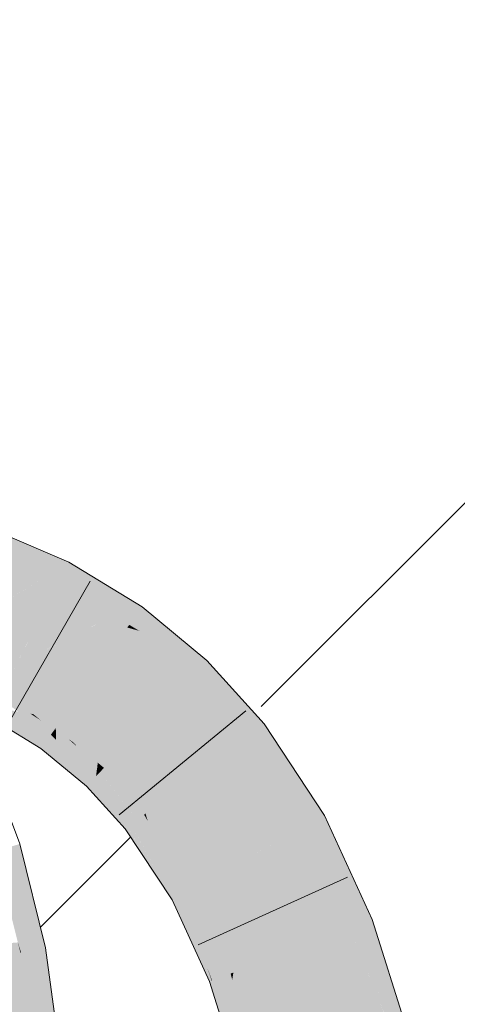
# Model space of a CAD drawing. Extents: x -620 to 3480, y 62 to 1112.
# Tile 274 of 288: x 201.063 to 201.691, y 943.365 to 944.779. Entities that reach past the tile are written whole.
import ezdxf

# ---------------------------------------------------------------- set-up
doc = ezdxf.new("R2010")
doc.units = 0
doc.layers.get('0').update_dxf_attribs({"lineweight": 13})
for name, color, linetype, lineweight, true_color in [('E_Detail_Wandschraffur', 7, 'Continuous', 5, 0xc0c0c0), ('E_Leerrohr 25-A06GA2TQ8I', 7, 'Continuous', 9, 0xff8000), ('E_Leerrohr 25-Shading', 7, 'Continuous', 9, 0xff8000)]:
    doc.layers.add(name, color=color, linetype=linetype, lineweight=lineweight, true_color=true_color)

# ---------------------------------------------------------------- blocks, each defined once
blk = doc.blocks.new('Shading-A06GA2BD8I', base_point=(267.5467, 773.509))
at = {"layer": 'E_Leerrohr 25-Shading', "color": 34, "true_color": 0xb05800}
for points in [[(201.1288, 944.0021), (201.0224, 944.0477), (201.0152, 944.0294)], [(201.0089, 944.0137), (201.1288, 944.0021), (201.0152, 944.0294)], [(201.1288, 944.0021), (201.0089, 944.0137), (201.119, 943.9709), (201.096, 943.9764)], [(201.1288, 944.0021), (201.119, 943.9709), (201.1339, 943.9999)], [(201.2316, 943.9256), (201.239, 943.936), (201.119, 943.9709), (201.1339, 943.9999)], [(201.096, 943.9764), (201.1172, 943.9674), (201.119, 943.9709)], [(201.119, 943.9709), (201.1172, 943.9674), (201.2206, 943.9101), (201.1936, 943.9209)], [(201.119, 943.9709), (201.2206, 943.9101), (201.2316, 943.9256)], [(201.3035, 943.8825), (201.239, 943.936), (201.2316, 943.9256)], [(201.1936, 943.9209), (201.2178, 943.9062), (201.2206, 943.9101)], [(201.2316, 943.9256), (201.2206, 943.9101), (201.3035, 943.8825), (201.2351, 943.9014)], [(201.2206, 943.9101), (201.2178, 943.9062), (201.2351, 943.9014)], [(201.2351, 943.9014), (201.2178, 943.9062), (201.3226, 943.8492), (201.3066, 943.8325)], [(201.3035, 943.8825), (201.2351, 943.9014), (201.332, 943.8589), (201.3226, 943.8492)], [(201.3962, 943.7878), (201.332, 943.8589), (201.3226, 943.8492)], [(201.3066, 943.8325), (201.3962, 943.7878), (201.3226, 943.8492)], [(201.3066, 943.8325), (201.3849, 943.7459), (201.3962, 943.7878), (201.4141, 943.768)], [(201.0353, 943.8074), (201.034, 943.8049), (201.0688, 943.7843), (201.0613, 943.7856)], [(201.0688, 943.7843), (201.0789, 943.7826), (201.0353, 943.8074), (201.0367, 943.81)], [(201.0789, 943.7826), (201.0829, 943.7819), (201.0367, 943.81)], [(201.02, 943.7774), (201.094, 943.7324), (201.0271, 943.7914), (201.096, 943.7352)], [(201.0613, 943.7856), (201.0271, 943.7914), (201.1082, 943.7523), (201.096, 943.7352)], [(201.0688, 943.7843), (201.0613, 943.7856), (201.1105, 943.7556), (201.1082, 943.7523)], [(201.1105, 943.7556), (201.0789, 943.7826), (201.0688, 943.7843)], [(201.1105, 943.7556), (201.1122, 943.7579), (201.0789, 943.7826), (201.0942, 943.7726)], [(201.0942, 943.7726), (201.0829, 943.7819), (201.0789, 943.7826)], [(201.0829, 943.7819), (201.0942, 943.7726), (201.1152, 943.7622), (201.1137, 943.7599)], [(201.0942, 943.7726), (201.1122, 943.7579), (201.1137, 943.7599)], [(201.1122, 943.7579), (201.1153, 943.7545), (201.1137, 943.7599), (201.1153, 943.7585)], [(201.1153, 943.7585), (201.1152, 943.7622), (201.1137, 943.7599)], [(201.1152, 943.7622), (201.1153, 943.7585), (201.1335, 943.7461)], [(201.1152, 943.7622), (201.1335, 943.7461), (201.1398, 943.7418)], [(201.173, 943.6929), (201.1743, 943.7032), (201.1153, 943.7545), (201.1153, 943.7585)], [(201.1335, 943.7461), (201.1153, 943.7585), (201.1746, 943.7048), (201.1743, 943.7032)], [(201.4688, 943.6186), (201.5008, 943.6363), (201.3849, 943.7459), (201.4141, 943.768)], [(201.1082, 943.7523), (201.096, 943.7352), (201.1154, 943.7451), (201.1156, 943.7144)], [(201.1105, 943.7556), (201.1082, 943.7523), (201.1153, 943.7509), (201.1154, 943.7451)], [(201.1153, 943.7545), (201.1122, 943.7579), (201.1153, 943.7509), (201.1105, 943.7556)], [(201.1575, 943.7095), (201.1153, 943.7545), (201.1153, 943.7509)], [(201.1702, 943.6899), (201.173, 943.6929), (201.1153, 943.7509), (201.1575, 943.7095)], [(201.1702, 943.6899), (201.1153, 943.7509), (201.1154, 943.7451)], [(201.1154, 943.7451), (201.1156, 943.7144), (201.1702, 943.6899), (201.1591, 943.6783)], [(201.1335, 943.7461), (201.1746, 943.7048), (201.1469, 943.7343)], [(201.1398, 943.7418), (201.1335, 943.7461), (201.1469, 943.7343)], [(201.094, 943.7324), (201.1156, 943.7144), (201.096, 943.7352)], [(201.1398, 943.7418), (201.1469, 943.7343), (201.1755, 943.7122), (201.1751, 943.7094)], [(201.1469, 943.7343), (201.1746, 943.7048), (201.1751, 943.7094)], [(201.1743, 943.7032), (201.173, 943.6929), (201.1789, 943.699)], [(201.1789, 943.699), (201.1794, 943.6996), (201.1743, 943.7032), (201.1746, 943.7048)], [(201.1746, 943.7048), (201.1794, 943.6996), (201.1751, 943.7094), (201.1825, 943.7028)], [(201.1825, 943.7028), (201.1834, 943.7037), (201.1751, 943.7094), (201.1755, 943.7122)], [(201.1844, 943.7048), (201.1755, 943.7122), (201.1834, 943.7037)], [(201.1993, 943.6724), (201.1825, 943.7028), (201.1794, 943.6996)], [(201.1967, 943.6852), (201.1834, 943.7037), (201.1825, 943.7028)], [(201.1993, 943.6724), (201.2349, 943.6324), (201.1825, 943.7028), (201.1967, 943.6852)], [(201.1844, 943.7048), (201.1834, 943.7037), (201.2053, 943.6804)], [(201.2053, 943.6804), (201.1834, 943.7037), (201.2377, 943.6345), (201.1967, 943.6852)], [(201.1844, 943.7048), (201.2053, 943.6804), (201.2439, 943.6393)], [(201.1702, 943.6899), (201.1591, 943.6783), (201.2196, 943.6208), (201.2147, 943.6172)], [(201.173, 943.6929), (201.1702, 943.6899), (201.2233, 943.6237), (201.2196, 943.6208)], [(201.1789, 943.699), (201.173, 943.6929), (201.2317, 943.63), (201.2233, 943.6237)], [(201.1794, 943.6996), (201.1789, 943.699), (201.1993, 943.6724)], [(201.1967, 943.6852), (201.2349, 943.6324), (201.2377, 943.6345)], [(201.2053, 943.6804), (201.2377, 943.6345), (201.2419, 943.6377)], [(201.2439, 943.6393), (201.2053, 943.6804), (201.2419, 943.6377)], [(201.2349, 943.6324), (201.1993, 943.6724), (201.2317, 943.63)], [(201.2349, 943.6324), (201.2317, 943.63), (201.2595, 943.5863), (201.2668, 943.5616)], [(201.2349, 943.6324), (201.2595, 943.5863), (201.2377, 943.6345), (201.2543, 943.6039)], [(201.2377, 943.6345), (201.2543, 943.6039), (201.2419, 943.6377), (201.247, 943.6289)], [(201.247, 943.6289), (201.2439, 943.6393), (201.2419, 943.6377)], [(201.247, 943.6289), (201.3052, 943.5281), (201.2439, 943.6393), (201.3106, 943.5311)], [(201.3106, 943.5311), (201.3141, 943.533), (201.2439, 943.6393)], [(201.4688, 943.6186), (201.5693, 943.4873), (201.5008, 943.6363)], [(201.2196, 943.6208), (201.2147, 943.6172), (201.2387, 943.5808)], [(201.2316, 943.5958), (201.2233, 943.6237), (201.2196, 943.6208)], [(201.2317, 943.63), (201.2233, 943.6237), (201.2668, 943.5616), (201.2791, 943.5198)], [(201.2316, 943.5958), (201.2625, 943.5463), (201.2233, 943.6237), (201.2384, 943.5955)], [(201.2977, 943.524), (201.3052, 943.5281), (201.2543, 943.6039), (201.247, 943.6289)], [(201.5693, 943.4873), (201.4688, 943.6186), (201.5391, 943.4757), (201.5144, 943.5193)], [(201.2543, 943.6039), (201.2595, 943.5863), (201.2977, 943.524), (201.2939, 943.5219)], [(201.0543, 943.5928), (201.0283, 943.5852), (201.0654, 943.4399), (201.0608, 943.4543)], [(201.0543, 943.5928), (201.0851, 943.4938), (201.0634, 943.5956), (201.0948, 943.4694)], [(201.0543, 943.5928), (201.0654, 943.4399), (201.0999, 943.4465)], [(201.2316, 943.5958), (201.2387, 943.5808), (201.2551, 943.5562)], [(201.2551, 943.5562), (201.2652, 943.5407), (201.2316, 943.5958), (201.2625, 943.5463)], [(201.2625, 943.5463), (201.2791, 943.5198), (201.2384, 943.5955)], [(201.2898, 943.5197), (201.2939, 943.5219), (201.2663, 943.5632), (201.2595, 943.5863)], [(201.2886, 943.519), (201.2898, 943.5197), (201.2668, 943.5616), (201.2663, 943.5632)], [(201.2668, 943.5616), (201.2791, 943.5198), (201.2886, 943.519), (201.282, 943.5153)], [(201.2652, 943.5407), (201.2791, 943.5198), (201.2625, 943.5463)], [(201.3172, 943.5139), (201.3141, 943.533), (201.3106, 943.5311)], [(201.3586, 943.4067), (201.3661, 943.4095), (201.3172, 943.5139), (201.3141, 943.533)], [(201.3661, 943.4095), (201.37, 943.4111), (201.3141, 943.533)], [(201.2886, 943.519), (201.282, 943.5153), (201.3055, 943.4641)], [(201.2898, 943.5197), (201.2886, 943.519), (201.3354, 943.399), (201.3055, 943.4641)], [(201.3358, 943.398), (201.2939, 943.5219), (201.3354, 943.399), (201.2898, 943.5197)], [(201.2939, 943.5219), (201.3331, 943.4166), (201.2977, 943.524)], [(201.3331, 943.4166), (201.2939, 943.5219), (201.3389, 943.3992), (201.3358, 943.398)], [(201.2977, 943.524), (201.3331, 943.4166), (201.3052, 943.5281), (201.3231, 943.4781)], [(201.3052, 943.5281), (201.3231, 943.4781), (201.3106, 943.5311), (201.3172, 943.5139)], [(201.5144, 943.5193), (201.5266, 943.4928), (201.5391, 943.4757), (201.5371, 943.475)], [(201.3172, 943.5139), (201.3231, 943.4781), (201.3586, 943.4067), (201.3497, 943.4033)], [(201.0851, 943.4938), (201.0999, 943.4465), (201.0948, 943.4694), (201.1004, 943.4466)], [(201.5266, 943.4928), (201.5351, 943.4742), (201.5371, 943.475)], [(201.3231, 943.4781), (201.3331, 943.4166), (201.3497, 943.4033), (201.3395, 943.3994)], [(201.5391, 943.4757), (201.5371, 943.475), (201.5989, 943.3354), (201.5847, 943.3566)], [(201.6059, 943.319), (201.6208, 943.3225), (201.5391, 943.4757), (201.5693, 943.4873)], [(201.5351, 943.4742), (201.5852, 943.3143), (201.5371, 943.475), (201.6003, 943.3177)], [(201.0608, 943.4543), (201.0645, 943.4397), (201.0654, 943.4399)], [(201.0654, 943.4399), (201.0645, 943.4397), (201.0655, 943.4395)], [(201.0655, 943.4395), (201.0645, 943.4397), (201.0947, 943.2787), (201.0869, 943.2783)], [(201.0999, 943.4465), (201.0654, 943.4399), (201.1026, 943.4309), (201.0655, 943.4395)], [(201.1234, 943.2806), (201.1026, 943.4309), (201.0841, 943.337), (201.0655, 943.4395)], [(201.1026, 943.4309), (201.1004, 943.4466), (201.0999, 943.4465)], [(201.3395, 943.3994), (201.3331, 943.4166), (201.3389, 943.3992)], [(201.3497, 943.4033), (201.3601, 943.3513), (201.3586, 943.4067), (201.3647, 943.3792)], [(201.3586, 943.4067), (201.3647, 943.3792), (201.3661, 943.4095), (201.3683, 943.4008)], [(201.3683, 943.4008), (201.37, 943.4111), (201.3661, 943.4095)], [(201.3711, 943.3898), (201.37, 943.4111), (201.3683, 943.4008)], [(201.4093, 943.2737), (201.4129, 943.2746), (201.37, 943.411), (201.37, 943.4111)], [(201.3711, 943.3898), (201.401, 943.2718), (201.37, 943.411), (201.4093, 943.2737)], [(201.3389, 943.3992), (201.3358, 943.398), (201.3433, 943.3743)], [(201.3395, 943.3994), (201.3389, 943.3992), (201.3568, 943.3314), (201.3433, 943.3743)], [(201.3395, 943.3994), (201.3568, 943.3314), (201.3497, 943.4033), (201.3601, 943.3513)], [(201.3647, 943.3792), (201.3736, 943.3395), (201.3683, 943.4008), (201.3711, 943.3898)], [(201.3772, 943.2664), (201.3736, 943.3395), (201.3601, 943.3513), (201.3647, 943.3792)], [(201.3893, 943.2691), (201.401, 943.2718), (201.3736, 943.3395), (201.3711, 943.3898)]]:
    blk.add_solid(points, dxfattribs=at)
at = {"layer": 'E_Leerrohr 25-Shading', "color": 30, "true_color": 0xf57b00}
for points in [[(201.0089, 944.0137), (200.9779, 943.9357), (201.096, 943.9764), (201.0121, 943.9252)], [(201.0036, 943.9199), (201.0769, 943.8887), (201.096, 943.9764), (201.1172, 943.9674)], [(201.1172, 943.9674), (201.0769, 943.8887), (201.1936, 943.9209), (201.103, 943.8753)], [(201.0523, 943.8407), (201.0769, 943.8887), (201.0036, 943.9199)], [(201.1008, 943.8741), (201.1665, 943.8342), (201.1936, 943.9209), (201.2178, 943.9062)], [(201.1665, 943.8342), (201.2507, 943.7741), (201.2178, 943.9062), (201.3066, 943.8325)], [(201.0783, 943.864), (201.0769, 943.8887), (201.0712, 943.8774)], [(201.0769, 943.8887), (201.1008, 943.8741), (201.103, 943.8753)], [(201.0769, 943.8887), (201.14, 943.797), (201.1008, 943.8741)], [(201.14, 943.797), (201.0769, 943.8887), (201.1249, 943.7758), (201.0783, 943.864)], [(201.0523, 943.8407), (201.0829, 943.7819), (201.0712, 943.8774), (201.0783, 943.864)], [(201.14, 943.797), (201.1665, 943.8342), (201.1008, 943.8741)], [(201.0783, 943.864), (201.0829, 943.7819), (201.1249, 943.7758), (201.1152, 943.7622)], [(201.0367, 943.81), (201.0829, 943.7819), (201.0523, 943.8407)], [(201.1755, 943.7122), (201.1665, 943.8342), (201.14, 943.797)], [(201.1665, 943.8342), (201.2455, 943.7686), (201.2507, 943.7741)], [(201.1755, 943.7122), (201.1844, 943.7048), (201.1665, 943.8342), (201.2455, 943.7686)], [(201.3327, 943.7064), (201.3849, 943.7459), (201.2507, 943.7741), (201.3066, 943.8325)], [(201.14, 943.797), (201.1249, 943.7758), (201.1755, 943.7122), (201.1398, 943.7418)], [(201.1249, 943.7758), (201.1152, 943.7622), (201.1398, 943.7418)], [(201.2507, 943.7741), (201.2455, 943.7686), (201.3327, 943.7064), (201.3203, 943.697)], [(201.2439, 943.6393), (201.3144, 943.6926), (201.1844, 943.7048), (201.2455, 943.7686)], [(201.2455, 943.7686), (201.3144, 943.6926), (201.3203, 943.697)], [(201.4401, 943.6027), (201.4688, 943.6186), (201.3327, 943.7064), (201.3849, 943.7459)], [(201.3327, 943.7064), (201.3203, 943.697), (201.4401, 943.6027), (201.4165, 943.5897)], [(201.3141, 943.533), (201.3914, 943.5758), (201.2439, 943.6393), (201.3144, 943.6926)], [(201.3203, 943.697), (201.3144, 943.6926), (201.4165, 943.5897), (201.3914, 943.5758)], [(201.4688, 943.6186), (201.4401, 943.6027), (201.5144, 943.5193)], [(201.4401, 943.6027), (201.3914, 943.5758), (201.5266, 943.4928), (201.4363, 943.478)], [(201.4401, 943.6027), (201.5266, 943.4928), (201.5144, 943.5193)], [(201.3141, 943.533), (201.4363, 943.478), (201.3914, 943.5758)], [(201.3141, 943.533), (201.37, 943.4111), (201.4363, 943.478), (201.4429, 943.439)], [(201.4363, 943.478), (201.4526, 943.4426), (201.5266, 943.4928), (201.5351, 943.4742)], [(201.4429, 943.439), (201.4526, 943.4426), (201.4363, 943.478)], [(201.4526, 943.4426), (201.5087, 943.2966), (201.5351, 943.4742), (201.5852, 943.3143)], [(200.9718, 943.4468), (200.9777, 943.4231), (201.0608, 943.4543), (201.0645, 943.4397)], [(200.9987, 943.2725), (201.0869, 943.2783), (200.9777, 943.4231), (201.0645, 943.4397)], [(201.37, 943.4111), (201.4129, 943.2746), (201.4429, 943.439), (201.4588, 943.2852)], [(201.4588, 943.2852), (201.4991, 943.2944), (201.4429, 943.439), (201.4526, 943.4426)], [(201.4526, 943.4426), (201.4991, 943.2944), (201.5087, 943.2966)]]:
    blk.add_solid(points, dxfattribs=at)
blk = doc.blocks.new('Referenz-A06GA2TU8I')
at = {"layer": 'E_Detail_Wandschraffur', "linetype": 'ByBlock', "ltscale": 0.13}
for p, q in [((201.4098, 943.7928), (202.3957, 944.7786)), ((201.0931, 943.4761), (201.2225, 943.6054))]:
    blk.add_line(p, q, dxfattribs=at)
at = {"layer": 'E_Leerrohr 25-A06GA2TQ8I', "linetype": 'Continuous', "ltscale": 0.13}
for p, q in [((201.1339, 944), (201.0224, 944.0478)), ((201.239, 943.936), (201.1339, 944)), ((201.1645, 943.9729), (201.0476, 943.769)), ((201.332, 943.8589), (201.239, 943.936)), ((201.4141, 943.768), (201.332, 943.8589)), ((201.3877, 943.7865), (201.2062, 943.6373)), ((201.094, 943.7324), (201.02, 943.7774)), ((201.5008, 943.6363), (201.4141, 943.768)), ((201.1591, 943.6784), (201.094, 943.7324)), ((201.0634, 943.5956), (201.0272, 943.693)), ((201.2147, 943.6172), (201.1591, 943.6784)), ((201.5693, 943.4873), (201.5008, 943.6363)), ((201.282, 943.5153), (201.2147, 943.6172)), ((201.1004, 943.4466), (201.0634, 943.5956)), ((201.5336, 943.5478), (201.3195, 943.451)), ((201.3358, 943.398), (201.282, 943.5153)), ((201.6209, 943.3225), (201.5693, 943.4873)), ((201.1234, 943.2806), (201.1004, 943.4466)), ((201.3772, 943.2663), (201.3358, 943.398))]:
    blk.add_line(p, q, dxfattribs=at)

msp = doc.modelspace()

# ---------------------------------------------------------------- block references
at = {"color": 8, "lineweight": 25, "ltscale": 0.25, "true_color": 0x808080}
msp.add_blockref('Referenz-A06GA2TU8I', (0, 0), dxfattribs=at)
msp.add_blockref('Shading-A06GA2BD8I', (267.5467, 773.509))

doc.saveas('drawing.dxf')
